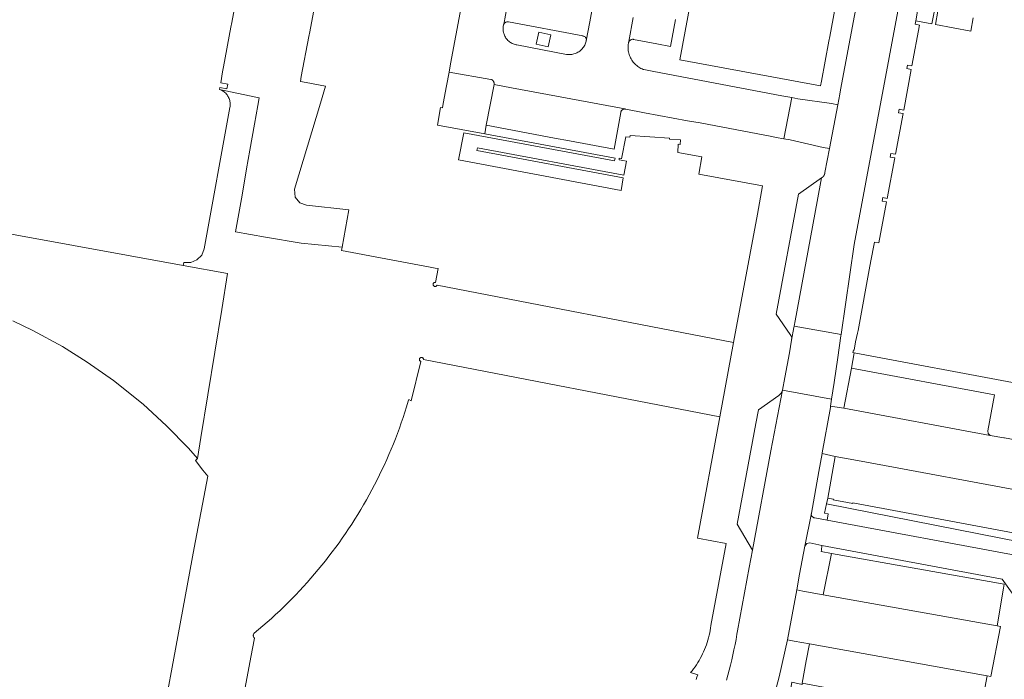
# Model space of a CAD drawing. Extents: x 146402 to 164798, y 455483 to 464134.
# Tile 269 of 575: x 157731 to 157848, y 460039 to 460118. Entities that reach past the tile are written whole.
import ezdxf

# ---------------------------------------------------------------- set-up
doc = ezdxf.new("R2010")
doc.units = 0
doc.header["$LTSCALE"] = 0.2
for name, color, linetype, lineweight in [('B-XX-VH-VERHARDING_BETONSTRAATSTEEN-GV', 252, 'CONTINUOUS', 18), ('B-XX-VH-VERHARDING_STRAATBAKSTEEN-GV', 252, 'CONTINUOUS', 18), ('B-XX-VH-VERHARDING_TEGEL-GV', 252, 'CONTINUOUS', 18)]:
    doc.layers.add(name, color=color, linetype=linetype, lineweight=lineweight)

msp = doc.modelspace()

# ---------------------------------------------------------------- linework, layer by layer
at = {"layer": 'B-XX-VH-VERHARDING_BETONSTRAATSTEEN-GV'}
for points in [[(157832.79, 460129.93), (157828.957, 460109.463), (157828.856, 460108.924), (157828.618, 460107.678), (157827.637, 460102.458), (157827.084, 460099.618), (157827.084, 460099.605), (157827.083, 460099.592), (157827.082, 460099.58), (157827.081, 460099.567), (157827.08, 460099.554), (157827.078, 460099.541), (157827.077, 460099.528), (157827.075, 460099.516), (157827.072, 460099.503), (157827.07, 460099.49), (157827.067, 460099.478), (157827.065, 460099.465), (157827.062, 460099.453), (157827.058, 460099.44), (157827.055, 460099.428), (157827.051, 460099.416), (157827.047, 460099.403), (157827.043, 460099.391), (157827.039, 460099.379), (157827.034, 460099.367), (157827.029, 460099.355), (157827.024, 460099.343), (157827.019, 460099.331), (157827.014, 460099.32), (157827.008, 460099.308), (157827.003, 460099.297), (157826.997, 460099.285), (157826.99, 460099.274), (157826.984, 460099.263), (157826.977, 460099.252), (157826.974, 460099.246), (157826.971, 460099.241), (157826.964, 460099.23), (157826.957, 460099.219), (157826.949, 460099.209), (157826.942, 460099.198), (157826.934, 460099.188), (157826.926, 460099.178), (157826.918, 460099.168), (157826.91, 460099.158), (157826.902, 460099.148), (157826.893, 460099.138), (157826.884, 460099.129), (157826.876, 460099.12), (157826.867, 460099.11), (157826.857, 460099.101), (157826.848, 460099.093), (157826.838, 460099.084), (157826.829, 460099.075), (157826.819, 460099.067), (157826.809, 460099.059), (157826.799, 460099.051), (157826.789, 460099.043), (157826.778, 460099.035), (157826.768, 460099.028), (157826.757, 460099.021), (157826.747, 460099.014), (157826.736, 460099.007), (157826.725, 460099), (157826.714, 460098.994), (157826.702, 460098.987), (157826.691, 460098.981), (157826.179, 460096.152), (157823.56, 460081.974), (157823.434, 460081.303), (157829.013, 460080.316), (157830.585, 460091.037), (157840.41, 460143.654)], [(157840.41, 460143.654), (157830.585, 460091.037), (157829.013, 460080.316), (157828.994, 460080.186), (157828.614, 460077.593), (157828.174, 460074.598), (157827.887, 460072.64), (157827.885, 460072.625), (157827.764, 460071.798), (157829.34, 460071.54), (157830.27, 460076.32), (157830.593, 460078.141), (157830.423, 460078.173), (157830.486, 460078.481), (157830.58, 460078.463), (157830.74, 460079.467), (157830.966, 460080.469), (157831.066, 460080.803), (157832.428, 460088.473), (157832.59, 460089.311), (157832.9, 460090.91), (157832.98, 460091.34), (157833.5, 460091.24), (157834.41, 460096.11), (157833.89, 460096.21), (157833.97, 460096.62), (157834.49, 460096.52), (157835.4, 460101.36), (157834.88, 460101.46), (157834.96, 460101.88), (157835.48, 460101.78), (157836.39, 460106.63), (157835.87, 460106.73), (157835.95, 460107.15), (157836.47, 460107.05), (157837.38, 460111.89), (157836.86, 460111.98), (157836.94, 460112.41), (157837.46, 460112.31), (157838.37, 460117.17), (157837.85, 460117.27), (157837.93, 460117.68), (157842.107, 460142.039)], [(157842.107, 460142.039), (157837.93, 460117.68), (157839.84, 460117.32), (157840.13, 460118.91)], [(157787.218, 460137.663), (157782.528, 460112.564), (157782.343, 460111.575), (157787.296, 460110.703), (157787.332, 460110.694), (157787.393, 460110.672), (157787.451, 460110.642), (157787.505, 460110.606), (157787.553, 460110.563), (157787.597, 460110.515), (157787.634, 460110.462), (157787.664, 460110.404), (157787.687, 460110.344), (157787.702, 460110.281), (157787.709, 460110.216), (157787.709, 460110.151), (157787.7, 460110.087), (157789.765, 460109.681), (157803.263, 460107.179), (157803.326, 460107.176), (157803.387, 460107.165), (157805.606, 460106.734), (157810.716, 460105.787), (157812.224, 460105.518), (157820.789, 460103.893), (157821.294, 460103.797), (157822.218, 460103.628), (157823.146, 460108.542), (157821.965, 460108.752), (157806.704, 460111.648), (157805.52, 460111.871), (157805.462, 460111.892), (157805.324, 460111.948), (157805.189, 460112.012), (157805.057, 460112.083), (157804.929, 460112.161), (157804.806, 460112.245), (157804.688, 460112.336), (157804.574, 460112.433), (157804.466, 460112.536), (157804.363, 460112.645), (157804.267, 460112.759), (157804.177, 460112.878), (157804.093, 460113.002), (157804.016, 460113.13), (157803.946, 460113.262), (157803.883, 460113.397), (157803.827, 460113.536), (157803.779, 460113.677), (157803.738, 460113.821), (157803.706, 460113.967), (157803.681, 460114.114), (157803.664, 460114.263), (157803.655, 460114.412), (157803.654, 460114.561), (157803.661, 460114.711), (157803.676, 460114.859), (157803.699, 460115.007), (157803.701, 460115.02), (157803.713, 460115.084), (157803.734, 460115.145), (157803.762, 460115.204), (157804.275, 460118.051)], [(157809.293, 460117.829), (157808.693, 460114.622), (157807.075, 460114.934), (157804.31, 460115.468), (157804.245, 460115.475), (157804.181, 460115.474), (157804.116, 460115.465), (157804.054, 460115.448), (157803.994, 460115.423), (157803.937, 460115.391), (157803.885, 460115.353), (157803.838, 460115.308), (157803.796, 460115.258), (157803.762, 460115.204), (157803.734, 460115.145), (157803.713, 460115.084), (157803.701, 460115.02), (157803.699, 460115.007), (157803.676, 460114.859), (157803.661, 460114.711), (157803.654, 460114.561), (157803.655, 460114.412), (157803.664, 460114.263), (157803.681, 460114.114), (157803.706, 460113.967), (157803.738, 460113.821), (157803.779, 460113.677), (157803.827, 460113.536), (157803.883, 460113.397), (157803.946, 460113.262), (157804.016, 460113.13), (157804.093, 460113.002), (157804.177, 460112.878), (157804.267, 460112.759), (157804.363, 460112.645), (157804.466, 460112.536), (157804.574, 460112.433), (157804.688, 460112.336), (157804.806, 460112.245), (157804.929, 460112.161), (157805.057, 460112.083), (157805.189, 460112.012), (157805.324, 460111.948), (157805.462, 460111.892), (157805.52, 460111.871), (157806.704, 460111.648), (157821.965, 460108.752), (157823.146, 460108.542), (157823.883, 460108.403), (157827.881, 460107.818), (157828.618, 460107.678), (157828.856, 460108.924), (157828.957, 460109.463), (157832.79, 460129.93)], [(157800.943, 460127.502), (157799.084, 460117.574), (157798.678, 460115.292), (157798.668, 460115.248), (157798.633, 460115.123), (157798.591, 460115.001), (157798.541, 460114.881), (157798.484, 460114.765), (157798.419, 460114.652), (157798.348, 460114.544), (157798.271, 460114.44), (157798.187, 460114.341), (157798.097, 460114.247), (157798.001, 460114.16), (157797.901, 460114.078), (157797.795, 460114.002), (157797.685, 460113.934), (157797.571, 460113.872), (157797.454, 460113.817), (157797.333, 460113.77), (157797.21, 460113.73), (157797.084, 460113.698), (157796.957, 460113.673), (157796.828, 460113.657), (157796.699, 460113.648), (157796.569, 460113.648), (157796.44, 460113.655), (157796.311, 460113.671), (157790.406, 460114.819), (157790.328, 460114.832), (157790.207, 460114.86), (157790.088, 460114.895), (157789.972, 460114.938), (157789.858, 460114.988), (157789.748, 460115.046), (157789.642, 460115.11), (157789.54, 460115.181), (157789.443, 460115.259), (157789.351, 460115.343), (157789.265, 460115.432), (157789.185, 460115.527), (157789.111, 460115.627), (157789.043, 460115.731), (157788.983, 460115.839), (157788.929, 460115.951), (157788.883, 460116.067), (157788.844, 460116.185), (157788.813, 460116.305), (157788.79, 460116.427), (157788.775, 460116.55), (157788.767, 460116.674), (157788.768, 460116.798), (157788.777, 460116.922), (157788.793, 460117.045), (157788.818, 460117.167), (157788.823, 460117.186), (157788.842, 460117.246), (157789.252, 460119.446)], [(157789.252, 460119.446), (157788.842, 460117.246), (157788.869, 460117.302), (157788.903, 460117.355), (157788.943, 460117.403), (157788.989, 460117.446), (157789.04, 460117.482), (157789.095, 460117.512), (157789.154, 460117.534), (157789.215, 460117.549), (157789.277, 460117.555), (157789.34, 460117.554), (157789.402, 460117.545), (157798.252, 460115.877), (157798.303, 460115.868), (157798.364, 460115.849), (157798.421, 460115.823), (157798.475, 460115.79), (157798.524, 460115.751), (157798.568, 460115.705), (157798.606, 460115.655), (157798.637, 460115.6), (157798.661, 460115.541), (157798.677, 460115.48), (157798.685, 460115.418), (157798.686, 460115.355), (157798.678, 460115.292), (157799.084, 460117.574), (157800.943, 460127.502)], [(157757.35, 460122.22), (157756.47, 460117.49), (157756.36, 460116.91), (157755.48, 460112.19), (157755.37, 460111.61), (157755.149, 460110.288), (157755.98, 460110.133), (157755.879, 460109.593), (157755.058, 460109.746), (157755.019, 460109.507), (157759.324, 460108.591), (157759.717, 460108.508), (157759.555, 460107.585), (157759.166, 460105.369), (157758.62, 460102.257), (157758.233, 460100.05), (157757.685, 460096.928), (157756.919, 460092.557), (157760.499, 460091.931), (157764.719, 460091.192), (157769.597, 460090.717), (157770.422, 460095.172), (157765.376, 460095.724), (157764.553, 460096.007), (157764.001, 460096.691), (157763.938, 460097.617), (157767.011, 460107.877), (157767.617, 460109.899), (157765.333, 460110.328), (157764.63, 460110.46), (157764.74, 460111.04), (157765.63, 460115.79), (157765.74, 460116.37), (157766.619, 460121.089)], [(157804.275, 460118.051), (157803.762, 460115.204), (157803.796, 460115.258), (157803.838, 460115.308), (157803.885, 460115.353), (157803.937, 460115.391), (157803.994, 460115.423), (157804.054, 460115.448), (157804.116, 460115.465), (157804.181, 460115.474), (157804.245, 460115.475), (157804.31, 460115.468), (157807.075, 460114.934), (157808.693, 460114.622), (157809.293, 460117.829)], [(157840.55, 460118.83), (157840.25, 460117.25), (157844.46, 460116.45), (157844.76, 460118.04)], [(157755.487, 460024.539), (157758.752, 460041.923), (157759.177, 460044.183), (157759.137, 460044.218), (157759.101, 460044.259), (157759.071, 460044.306), (157759.049, 460044.356), (157759.034, 460044.409), (157759.026, 460044.464), (157759.027, 460044.52), (157759.035, 460044.574), (157759.052, 460044.627), (157759.075, 460044.677), (157759.106, 460044.723), (157759.143, 460044.764), (157759.661, 460045.194), (157760.173, 460045.63), (157760.68, 460046.072), (157761.182, 460046.52), (157761.678, 460046.974), (157762.169, 460047.434), (157762.655, 460047.9), (157763.135, 460048.371), (157763.609, 460048.849), (157764.078, 460049.331), (157764.541, 460049.82), (157764.998, 460050.313), (157765.449, 460050.813), (157765.894, 460051.317), (157766.333, 460051.827), (157766.766, 460052.342), (157767.193, 460052.862), (157767.613, 460053.387), (157768.028, 460053.917), (157768.436, 460054.452), (157768.837, 460054.992), (157769.233, 460055.536), (157769.621, 460056.085), (157770.003, 460056.639), (157770.379, 460057.197), (157770.748, 460057.76), (157771.11, 460058.327), (157771.466, 460058.898), (157771.814, 460059.473), (157772.156, 460060.053), (157772.49, 460060.637), (157772.818, 460061.224), (157773.139, 460061.815), (157773.453, 460062.411), (157773.76, 460063.01), (157774.059, 460063.612), (157774.351, 460064.218), (157774.637, 460064.827), (157774.914, 460065.44), (157775.185, 460066.056), (157775.448, 460066.675), (157775.704, 460067.297), (157775.952, 460067.923), (157776.193, 460068.551), (157776.427, 460069.182), (157776.653, 460069.816), (157776.871, 460070.452), (157777.082, 460071.091), (157777.285, 460071.732), (157777.481, 460072.376), (157777.539, 460072.574), (157777.83, 460072.417), (157778.979, 460077.126), (157778.96, 460077.132), (157778.921, 460077.151), (157778.885, 460077.177), (157778.856, 460077.209), (157778.832, 460077.245), (157778.815, 460077.286), (157778.806, 460077.328), (157778.805, 460077.372), (157778.812, 460077.415), (157778.827, 460077.456), (157778.849, 460077.494), (157778.877, 460077.527), (157778.887, 460077.537), (157778.923, 460077.562), (157778.962, 460077.581), (157779.005, 460077.592), (157779.048, 460077.595), (157779.092, 460077.591), (157779.133, 460077.578), (157779.172, 460077.558), (157779.207, 460077.531), (157779.236, 460077.499), (157779.259, 460077.461), (157779.274, 460077.421), (157779.282, 460077.378), (157779.282, 460077.334), (157814.576, 460070.513), (157816.22, 460079.391), (157780.904, 460086.203), (157780.887, 460086.167), (157780.861, 460086.131), (157780.83, 460086.1), (157780.793, 460086.075), (157780.752, 460086.057), (157780.709, 460086.047), (157780.665, 460086.045), (157780.621, 460086.051), (157780.579, 460086.064), (157780.54, 460086.085), (157780.506, 460086.113), (157780.477, 460086.146), (157780.454, 460086.184), (157780.449, 460086.195), (157780.436, 460086.238), (157780.43, 460086.281), (157780.433, 460086.326), (157780.443, 460086.369), (157780.461, 460086.409), (157780.486, 460086.446), (157780.517, 460086.477), (157780.553, 460086.502), (157780.593, 460086.521), (157780.636, 460086.532), (157780.68, 460086.535), (157780.724, 460086.53), (157781.03, 460088.182), (157780.696, 460088.244), (157780.096, 460088.355), (157769.523, 460090.316), (157769.597, 460090.717), (157764.719, 460091.192), (157760.499, 460091.931), (157756.919, 460092.557), (157757.685, 460096.928), (157758.233, 460100.05), (157758.62, 460102.257), (157759.166, 460105.369), (157759.555, 460107.585), (157759.717, 460108.508), (157759.324, 460108.591), (157755.019, 460109.507), (157755.135, 460109.461), (157755.246, 460109.408), (157755.354, 460109.349), (157755.457, 460109.282), (157755.557, 460109.209), (157755.651, 460109.129), (157755.739, 460109.044), (157755.823, 460108.953), (157755.899, 460108.857), (157755.97, 460108.756), (157756.034, 460108.65), (157756.091, 460108.541), (157756.14, 460108.429), (157756.183, 460108.313), (157756.217, 460108.195), (157756.244, 460108.074), (157756.263, 460107.953), (157756.274, 460107.83), (157756.277, 460107.707), (157756.273, 460107.584), (157756.26, 460107.461), (157756.239, 460107.34), (157753.172, 460090.523), (157752.904, 460089.779), (157752.323, 460089.213), (157751.597, 460088.909), (157750.763, 460088.908), (157750.695, 460088.534), (157755.969, 460087.574), (157755.274, 460083.306), (157752.795, 460068.074), (157752.383, 460065.547), (157752.133, 460065.331), (157753.036, 460064.186), (157753.595, 460063.476), (157752.003, 460054.927), (157749.552, 460041.772), (157747.719, 460031.933)], [(157815.358, 460039.159), (157815.529, 460039.761), (157815.692, 460040.365), (157815.847, 460040.971), (157815.994, 460041.579), (157816.133, 460042.189), (157816.265, 460042.801), (157816.389, 460043.414), (157816.505, 460044.029), (157816.613, 460044.645), (157816.679, 460045.044), (157818.082, 460052.573), (157818.471, 460054.665), (157816.626, 460057.728), (157818.863, 460069.73), (157819.166, 460071.357), (157821.609, 460073.056), (157821.895, 460073.323), (157822.031, 460073.69), (157822.313, 460075.205), (157822.876, 460078.163), (157823.126, 460079.657), (157823.136, 460080.022), (157822.96, 460080.343), (157821.298, 460082.747), (157823.928, 460097.05), (157826.691, 460098.981), (157826.702, 460098.987), (157826.714, 460098.994), (157826.725, 460099), (157826.736, 460099.007), (157826.747, 460099.014), (157826.757, 460099.021), (157826.768, 460099.028), (157826.778, 460099.035), (157826.789, 460099.043), (157826.799, 460099.051), (157826.809, 460099.059), (157826.819, 460099.067), (157826.829, 460099.075), (157826.838, 460099.084), (157826.848, 460099.093), (157826.857, 460099.101), (157826.867, 460099.11), (157826.876, 460099.12), (157826.884, 460099.129), (157826.893, 460099.138), (157826.902, 460099.148), (157826.91, 460099.158), (157826.918, 460099.168), (157826.926, 460099.178), (157826.934, 460099.188), (157826.942, 460099.198), (157826.949, 460099.209), (157826.957, 460099.219), (157826.964, 460099.23), (157826.971, 460099.241), (157826.974, 460099.246), (157826.977, 460099.252), (157826.984, 460099.263), (157826.99, 460099.274), (157826.997, 460099.285), (157827.003, 460099.297), (157827.008, 460099.308), (157827.014, 460099.32), (157827.019, 460099.331), (157827.024, 460099.343), (157827.029, 460099.355), (157827.034, 460099.367), (157827.039, 460099.379), (157827.043, 460099.391), (157827.047, 460099.403), (157827.051, 460099.416), (157827.055, 460099.428), (157827.058, 460099.44), (157827.062, 460099.453), (157827.065, 460099.465), (157827.067, 460099.478), (157827.07, 460099.49), (157827.072, 460099.503), (157827.075, 460099.516), (157827.077, 460099.528), (157827.078, 460099.541), (157827.08, 460099.554), (157827.081, 460099.567), (157827.082, 460099.58), (157827.083, 460099.592), (157827.084, 460099.605), (157827.084, 460099.618), (157827.637, 460102.458), (157826.9, 460102.597), (157822.955, 460103.488), (157822.218, 460103.628), (157821.294, 460103.797), (157820.789, 460103.893), (157812.224, 460105.518), (157810.716, 460105.787), (157805.606, 460106.734), (157803.387, 460107.165), (157803.326, 460107.176), (157803.263, 460107.179), (157803.201, 460107.174), (157803.139, 460107.162), (157803.08, 460107.141), (157803.025, 460107.113), (157802.973, 460107.079), (157802.925, 460107.038), (157802.884, 460106.991), (157802.849, 460106.939), (157802.82, 460106.883), (157802.799, 460106.825), (157802.786, 460106.763), (157801.997, 460102.389), (157796.663, 460103.385), (157794.897, 460103.715), (157786.768, 460105.233), (157786.601, 460104.213), (157802.105, 460101.307), (157802.05, 460101.012), (157784.095, 460104.344), (157783.457, 460101.106), (157802.826, 460097.489), (157803.079, 460098.973), (157785.658, 460102.251), (157785.713, 460102.546), (157803.148, 460099.297), (157803.46, 460100.968), (157802.575, 460101.133), (157802.608, 460101.31), (157802.883, 460101.259), (157803.369, 460103.864), (157803.867, 460103.807), (157803.882, 460104.026), (157808.575, 460103.7), (157808.568, 460103.6), (157809.885, 460103.509), (157809.847, 460102.96), (157809.627, 460102.975), (157809.56, 460102.004), (157812.452, 460101.469), (157812.075, 460099.433), (157819.675, 460098.024), (157819.053, 460094.667), (157816.22, 460079.391), (157814.576, 460070.513), (157811.9, 460056.087), (157815.341, 460055.448), (157813.52, 460045.664), (157813.48, 460045.377), (157813.432, 460045.087), (157813.375, 460044.797), (157813.311, 460044.51), (157813.239, 460044.224), (157813.16, 460043.94), (157813.072, 460043.659), (157812.977, 460043.38), (157812.875, 460043.104), (157812.765, 460042.83), (157812.648, 460042.56), (157812.523, 460042.293), (157812.391, 460042.029), (157812.252, 460041.769), (157812.106, 460041.513), (157811.953, 460041.262), (157811.794, 460041.014), (157811.628, 460040.771), (157811.455, 460040.532), (157811.275, 460040.298), (157811.09, 460040.069), (157811.944, 460039.788), (157811.856, 460039.533), (157811.753, 460039.259)], [(157730.399, 460081.941), (157732.788, 460080.798), (157736.294, 460078.892), (157739.256, 460077.052), (157742.382, 460074.854), (157745.894, 460072.028), (157748.706, 460069.448), (157751.292, 460066.78), (157752.383, 460065.547), (157752.795, 460068.074), (157755.274, 460083.306), (157755.969, 460087.574), (157750.695, 460088.534), (157691.649, 460099.286)], [(157820.483, 460035.236), (157821.66, 460039.585), (157822.631, 460043.984), (157823.73, 460049.911), (157824.063, 460051.799), (157824.692, 460055.131), (157825.475, 460059.048), (157826.38, 460064.033), (157826.763, 460066.162), (157826.774, 460066.222), (157827.737, 460071.637), (157827.755, 460071.738), (157827.764, 460071.798), (157827.885, 460072.625), (157822.031, 460073.69), (157820.666, 460066.474), (157818.471, 460054.665), (157818.082, 460052.573), (157816.679, 460045.044), (157816.613, 460044.645), (157816.505, 460044.029), (157816.389, 460043.414), (157816.265, 460042.801), (157816.133, 460042.189), (157815.994, 460041.579), (157815.847, 460040.971), (157815.692, 460040.365), (157815.529, 460039.761), (157815.358, 460039.159)], [(157849.958, 460054), (157827.345, 460058.226), (157825.892, 460058.49), (157825.851, 460058.496), (157825.791, 460058.512), (157825.734, 460058.535), (157825.681, 460058.566), (157825.632, 460058.603), (157825.588, 460058.646), (157825.55, 460058.695), (157825.519, 460058.748), (157825.494, 460058.805), (157825.478, 460058.864), (157825.469, 460058.925), (157825.468, 460058.987), (157825.475, 460059.048), (157824.692, 460055.131), (157824.928, 460055.445), (157825.31, 460055.533), (157826.737, 460055.224), (157848.209, 460051.194), (157853.79, 460043.371)]]:
    msp.add_lwpolyline(points, dxfattribs=at)
for points in [[(157813.88, 460134.89), (157824.56, 460132.9), (157828.18, 460132.227), (157830.64, 460131.77), (157830.53, 460131.19), (157829.65, 460126.45), (157829.54, 460125.87), (157828.66, 460121.14), (157828.55, 460120.56), (157827.67, 460115.82), (157827.56, 460115.24), (157826.68, 460110.5), (157826.57, 460109.92), (157809.81, 460113.05), (157813.511, 460132.909)], [(157787.296, 460110.703), (157782.343, 460111.575), (157782.04, 460109.95), (157781.647, 460107.847), (157781.546, 460107.306), (157781.32, 460107.346), (157780.949, 460105.27), (157783.79, 460104.74), (157786.601, 460104.213), (157786.768, 460105.233), (157787.7, 460110.087), (157787.709, 460110.151), (157787.709, 460110.216), (157787.702, 460110.281), (157787.687, 460110.344), (157787.664, 460110.404), (157787.634, 460110.462), (157787.597, 460110.515), (157787.553, 460110.563), (157787.505, 460110.606), (157787.451, 460110.642), (157787.393, 460110.672), (157787.332, 460110.694)], [(157789.765, 460109.681), (157787.7, 460110.087), (157786.768, 460105.233), (157794.897, 460103.715), (157796.663, 460103.385), (157801.997, 460102.389), (157802.786, 460106.763), (157802.799, 460106.825), (157802.82, 460106.883), (157802.849, 460106.939), (157802.884, 460106.991), (157802.925, 460107.038), (157802.973, 460107.079), (157803.025, 460107.113), (157803.08, 460107.141), (157803.139, 460107.162), (157803.201, 460107.174), (157803.263, 460107.179)], [(157823.883, 460108.403), (157823.146, 460108.542), (157822.218, 460103.628), (157822.955, 460103.488), (157826.9, 460102.597), (157827.637, 460102.458), (157828.618, 460107.678), (157827.881, 460107.818)], [(157826.179, 460096.152), (157826.691, 460098.981), (157823.928, 460097.05), (157821.298, 460082.747), (157822.96, 460080.343), (157823.136, 460080.022), (157823.126, 460079.657), (157823.406, 460081.151), (157823.434, 460081.303), (157823.56, 460081.974)], [(157829.013, 460080.316), (157823.434, 460081.303), (157823.406, 460081.151), (157823.126, 460079.657), (157822.876, 460078.163), (157822.313, 460075.205), (157822.031, 460073.69), (157827.885, 460072.625), (157827.887, 460072.64), (157828.174, 460074.598), (157828.614, 460077.593), (157828.994, 460080.186)], [(157847.28, 460073.15), (157830.27, 460076.32), (157829.34, 460071.54), (157846.779, 460068.32), (157846.54, 460068.535), (157846.472, 460068.85)], [(157820.666, 460066.474), (157822.031, 460073.69), (157821.895, 460073.323), (157821.609, 460073.056), (157819.166, 460071.357), (157818.863, 460069.73), (157816.626, 460057.728), (157818.471, 460054.665)], [(157829.34, 460071.54), (157827.764, 460071.798), (157827.755, 460071.738), (157827.737, 460071.637), (157826.774, 460066.222), (157826.763, 460066.162), (157828.32, 460065.818), (157831.392, 460065.247), (157872.44, 460057.625), (157878.583, 460056.477), (157879.603, 460062.167), (157858.259, 460066.173), (157856.662, 460066.475), (157848.459, 460068.013), (157848.402, 460068.026), (157846.779, 460068.32)], [(157831.392, 460065.247), (157828.32, 460065.818), (157827.43, 460060.83), (157828.1, 460060.705), (157828.091, 460060.661), (157830.418, 460060.215), (157830.429, 460060.271), (157855.642, 460055.568), (157856.06, 460055.49), (157871.503, 460052.61), (157872.44, 460057.625)], [(157848.445, 460050.582), (157827.856, 460054.266), (157826.892, 460049.348), (157847.591, 460045.648), (157848.364, 460050.115)], [(157824.469, 460049.781), (157823.73, 460049.911), (157822.631, 460043.984), (157823.428, 460043.829), (157825.242, 460043.505), (157846.429, 460039.669), (157846.835, 460039.625), (157848.002, 460045.571), (157847.591, 460045.648), (157826.892, 460049.348)], [(157846.429, 460039.669), (157825.242, 460043.505), (157824.876, 460041.47), (157824.395, 460038.798), (157845.514, 460034.851)]]:
    msp.add_lwpolyline(points, close=True, dxfattribs=at)
at = {"layer": 'B-XX-VH-VERHARDING_STRAATBAKSTEEN-GV'}
msp.add_lwpolyline([(157855.708, 460054.582), (157827.294, 460060.185), (157827.049, 460059.05), (157827.487, 460058.971), (157827.345, 460058.226), (157849.958, 460054)], dxfattribs=at)
at = {"layer": 'B-XX-VH-VERHARDING_TEGEL-GV'}
for points in [[(157789.34, 460117.554), (157789.277, 460117.555), (157789.215, 460117.549), (157789.154, 460117.534), (157789.095, 460117.512), (157789.04, 460117.482), (157788.989, 460117.446), (157788.943, 460117.403), (157788.903, 460117.355), (157788.869, 460117.302), (157788.842, 460117.246), (157788.823, 460117.186), (157788.818, 460117.167), (157788.793, 460117.045), (157788.777, 460116.922), (157788.768, 460116.798), (157788.767, 460116.674), (157788.775, 460116.55), (157788.79, 460116.427), (157788.813, 460116.305), (157788.844, 460116.185), (157788.883, 460116.067), (157788.929, 460115.951), (157788.983, 460115.839), (157789.043, 460115.731), (157789.111, 460115.627), (157789.185, 460115.527), (157789.265, 460115.432), (157789.351, 460115.343), (157789.443, 460115.259), (157789.54, 460115.181), (157789.642, 460115.11), (157789.748, 460115.046), (157789.858, 460114.988), (157789.972, 460114.938), (157790.088, 460114.895), (157790.207, 460114.86), (157790.328, 460114.832), (157790.406, 460114.819), (157796.311, 460113.671), (157796.44, 460113.655), (157796.569, 460113.648), (157796.699, 460113.648), (157796.828, 460113.657), (157796.957, 460113.673), (157797.084, 460113.698), (157797.21, 460113.73), (157797.333, 460113.77), (157797.454, 460113.817), (157797.571, 460113.872), (157797.685, 460113.934), (157797.795, 460114.002), (157797.901, 460114.078), (157798.001, 460114.16), (157798.097, 460114.247), (157798.187, 460114.341), (157798.271, 460114.44), (157798.348, 460114.544), (157798.419, 460114.652), (157798.484, 460114.765), (157798.541, 460114.881), (157798.591, 460115.001), (157798.633, 460115.123), (157798.668, 460115.248), (157798.678, 460115.292), (157798.686, 460115.355), (157798.685, 460115.418), (157798.677, 460115.48), (157798.661, 460115.541), (157798.637, 460115.6), (157798.606, 460115.655), (157798.568, 460115.705), (157798.524, 460115.751), (157798.475, 460115.79), (157798.421, 460115.823), (157798.364, 460115.849), (157798.303, 460115.868), (157798.252, 460115.877), (157789.402, 460117.545)], [(157792.727, 460114.879), (157793.01, 460116.307), (157794.438, 460116.024), (157794.155, 460114.596)], [(157828.32, 460065.818), (157826.763, 460066.162), (157826.38, 460064.033), (157825.475, 460059.048), (157825.468, 460058.987), (157825.469, 460058.925), (157825.478, 460058.864), (157825.494, 460058.805), (157825.519, 460058.748), (157825.55, 460058.695), (157825.588, 460058.646), (157825.632, 460058.603), (157825.681, 460058.566), (157825.734, 460058.535), (157825.791, 460058.512), (157825.851, 460058.496), (157825.892, 460058.49), (157827.345, 460058.226), (157827.487, 460058.971), (157827.049, 460059.05), (157827.294, 460060.185), (157827.43, 460060.83)], [(157826.737, 460055.224), (157825.31, 460055.533), (157824.928, 460055.445), (157824.692, 460055.131), (157824.063, 460051.799), (157823.73, 460049.911), (157824.469, 460049.781), (157826.892, 460049.348), (157827.856, 460054.266), (157826.651, 460054.481), (157826.67, 460054.649)], [(157823.428, 460043.829), (157822.631, 460043.984), (157821.66, 460039.585), (157820.483, 460035.236), (157820.432, 460035.01), (157820.223, 460034.491), (157820.309, 460034.316), (157820.39, 460034.252), (157822.277, 460033.648), (157823.147, 460038.921), (157824.372, 460038.672), (157824.395, 460038.798), (157824.876, 460041.47), (157825.242, 460043.505)]]:
    msp.add_lwpolyline(points, close=True, dxfattribs=at)
msp.add_lwpolyline([(157850.044, 460074.49), (157830.593, 460078.141), (157830.27, 460076.32), (157847.28, 460073.15), (157846.472, 460068.85), (157846.54, 460068.535), (157846.779, 460068.32), (157848.402, 460068.026), (157848.459, 460068.013)], dxfattribs=at)

doc.saveas('drawing.dxf')
